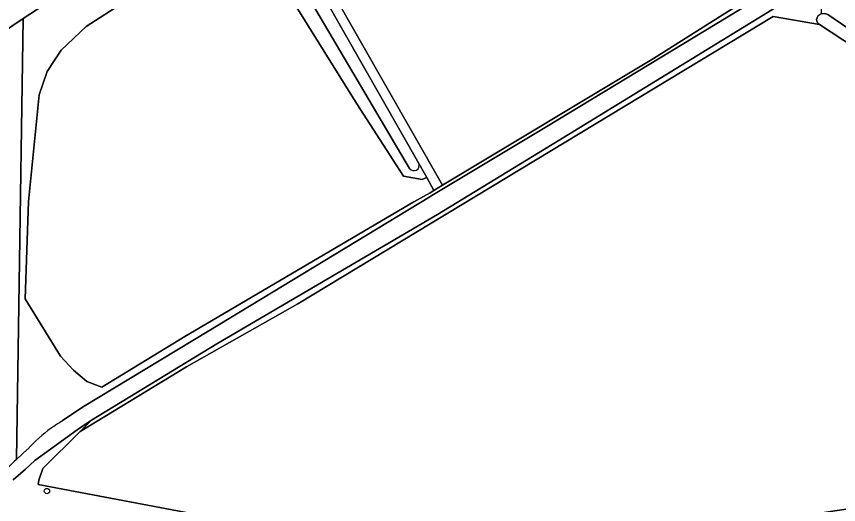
# Model space of a CAD drawing. Extents: x 160203 to 161530, y 379528 to 381797.
# Drawn here: x 160662.1 to 160813.3, y 380888.6 to 380978.3 of the extents above; entities that cross this region are included whole.
import ezdxf

# ---------------------------------------------------------------- set-up
doc = ezdxf.new("R2010")
doc.units = 0
for name, color, linetype in [('IMGEO_Boom', 7, 'Continuous'), ('IMGEO_Grasland_agrarisch', 7, 'Continuous'), ('IMGEO_Grasland_overig', 7, 'Continuous'), ('IMGEO_Houtwal', 7, 'Continuous'), ('IMGEO_Loofbos', 7, 'Continuous'), ('IMGEO_Terreindeel_onvherhard', 7, 'Continuous'), ('IMGEO_Voetpad_onverhard', 7, 'Continuous'), ('IMGEO_Waterloop', 7, 'Continuous')]:
    doc.layers.add(name, color=color, linetype=linetype)

msp = doc.modelspace()

# ---------------------------------------------------------------- linework, layer by layer
at = {"layer": 'IMGEO_Boom'}
msp.add_circle((160667.71, 380891.06), 0.489, dxfattribs=at)
at = {"layer": 'IMGEO_Grasland_agrarisch'}
for points in [[(160704.47, 381010.44), (160740.47, 380947.28), (160779.29, 380970.58), (160798.22, 380982.65), (160803.26, 380985.62), (160803.04, 380986.16), (160802.49, 380987.27), (160794.7, 381000), (160764.68, 381049.37), (160764.29, 381050.01), (160732.61, 381031.28), (160708.1, 381016.28)], [(160673.83, 380902.02), (160666.97, 380895.2), (160666.2, 380893.06), (160666.07, 380892.23), (160707.62, 380884.39), (160723.88, 380883.66), (160734.94, 380882.84), (160750.8, 380882.93), (160801.79, 380885.77), (160826.35, 380889.51), (160853.62, 380940.52), (160856.23, 380945.5), (160848.64, 380951.18), (160848.02, 380951.54), (160835.19, 380960.18), (160809.82, 380976.88), (160801.3, 380978.3), (160713.84, 380925.46), (160693.36, 380913.87)]]:
    msp.add_lwpolyline(points, close=True, dxfattribs=at)
msp.add_lwpolyline([(160681.98, 380981), (160674.92, 380976.48), (160670.32, 380972.16), (160667.77, 380968.21), (160666.27, 380963.94), (160664.29, 380944.29), (160663.73, 380926.39), (160670.21, 380915.89), (160672.59, 380913.27), (160675.03, 380911.2), (160677.81, 380910.16), (160693.08, 380919.45), (160735.2, 380944.22), (160738.19, 380945.91), (160738.88, 380946.32), (160737.58, 380948.7), (160736.71, 380948.38), (160733.3, 380948.94), (160731.39, 380951.91), (160724.69, 380962.28), (160706.44, 380991.63)], dxfattribs=at)
at = {"layer": 'IMGEO_Grasland_overig'}
for points in [[(160899.54, 381042.37), (160892.92, 381037.99), (160860.69, 381017.57), (160833.27, 381000), (160809.42, 380984.71), (160806.62, 380983), (160803.62, 380981.16), (160799.46, 380978.6), (160761.73, 380955.45), (160739.54, 380941.93), (160698.99, 380918.12), (160675.9, 380904.09), (160673.83, 380902.02), (160693.36, 380913.87), (160713.84, 380925.46), (160801.3, 380978.3), (160809.82, 380976.88), (160809.37, 380977.31), (160809.28, 380977.77), (160809.54, 380978.38)], [(160705.14, 381000), (160702.28, 381004.84), (160695.84, 381000), (160694.77, 380998.98), (160691.32, 380996.12), (160687.58, 380993.64), (160670.68, 380982.82), (160663.34, 380977.97), (160662.1, 380896.85), (160664.16, 380898.78)], [(160734.43, 380950.4), (160705.14, 381000)], [(160706.44, 380991.63), (160724.69, 380962.28), (160731.39, 380951.91), (160733.3, 380948.94), (160736.71, 380948.38), (160737.58, 380948.7), (160736.13, 380951.31)], [(160670.53, 380903.94), (160674.23, 380906.45), (160697.46, 380920.51), (160738.16, 380945.18), (160738.5, 380945.39), (160759.69, 380958.12), (160803.37, 380984.63)], [(160798.22, 380982.65), (160779.29, 380970.58), (160740.47, 380947.28), (160738.88, 380946.32), (160738.19, 380945.91), (160735.2, 380944.22), (160693.08, 380919.45), (160677.81, 380910.16), (160675.03, 380911.2), (160672.59, 380913.27), (160670.21, 380915.89), (160663.73, 380926.39), (160664.29, 380944.29), (160666.27, 380963.94), (160667.77, 380968.21), (160670.32, 380972.16), (160674.92, 380976.48), (160681.98, 380981)]]:
    msp.add_lwpolyline(points, dxfattribs=at)
for centre, radius, start, end in [((160735.23, 380950.95), 0.97, 298.0339, 21.735), ((160735.23, 380950.95), 0.969, 214.4045, 298.1459), ((160684.92, 380879.66), 28.22, 120.6563, 125.6345), ((160684.92, 380879.67), 28.21, 125.6401, 137.3712)]:
    msp.add_arc(centre, radius, start, end, dxfattribs=at)
at = {"layer": 'IMGEO_Houtwal'}
msp.add_lwpolyline([(160810.13, 380978.79), (160810.74, 380978.91), (160811.36, 380978.67), (160836.28, 380961.65), (160849.48, 380953.25), (160850.07, 380952.78), (160850.37, 380952.35), (160850.23, 380951.59), (160849.88, 380951.31), (160849.23, 380951.14), (160848.64, 380951.18), (160856.23, 380945.5), (160858.7, 380950.21), (160810.15, 380983.79)], close=True, dxfattribs=at)
at = {"layer": 'IMGEO_Loofbos'}
for points in [[(160907.85, 381043.87), (160858.7, 380950.21), (160856.23, 380945.5), (160853.62, 380940.52), (160826.35, 380889.51), (160801.79, 380885.77), (160750.8, 380882.93), (160734.94, 380882.84), (160723.88, 380883.66), (160707.62, 380884.39), (160666.07, 380892.23), (160666.2, 380893.06), (160666.97, 380895.2), (160673.83, 380902.02), (160675.9, 380904.09), (160673.25, 380902.33), (160665.49, 380896.7), (160663.76, 380895.08), (160661.52, 380893.09)], [(160708.4, 381000), (160701.92, 381011.37), (160699.3, 381009.88), (160702.28, 381004.84), (160705.14, 381000), (160734.43, 380950.4)], [(160736.13, 380951.31), (160708.4, 381000)], [(160640.2, 380979.68), (160638.26, 380977.91), (160633.87, 380974.59), (160641.99, 380966.19), (160642.44, 380965.82), (160642.95, 380965.55), (160643.51, 380965.39), (160644.08, 380965.35), (160644.66, 380965.43), (160645.2, 380965.62), (160646.02, 380966.23), (160658.91, 380975.04), (160663.34, 380977.97), (160670.68, 380982.82)], [(160663.34, 380977.97), (160658.91, 380975.04), (160646.02, 380966.23), (160645.2, 380965.62), (160644.66, 380965.43), (160644.08, 380965.35), (160643.51, 380965.39), (160642.95, 380965.55), (160642.44, 380965.82), (160641.99, 380966.19), (160633.87, 380974.59), (160631.86, 380972.8)], [(160662.1, 380896.85), (160663.34, 380977.97)]]:
    msp.add_lwpolyline(points, dxfattribs=at)
for centre, radius, start, end in [((160735.23, 380950.95), 0.97, 298.0339, 21.735), ((160735.23, 380950.95), 0.969, 214.4045, 298.1459), ((161214.89, 380306.99), 808.4, 133.14187, 133.87814)]:
    msp.add_arc(centre, radius, start, end, dxfattribs=at)
at = {"layer": 'IMGEO_Terreindeel_onvherhard'}
msp.add_lwpolyline([(160740.47, 380947.28), (160704.47, 381010.44), (160708.1, 381016.28), (160709.08, 381017.93), (160708.74, 381020.22), (160709.08, 381022.41), (160707.81, 381021.66), (160708.01, 381018.68), (160707.36, 381017.29), (160705.69, 381014.81), (160703.25, 381012.58), (160701.92, 381011.37), (160708.4, 381000), (160736.13, 380951.31), (160737.58, 380948.7), (160738.88, 380946.32)], close=True, dxfattribs=at)
at = {"layer": 'IMGEO_Voetpad_onverhard'}
for points in [[(160898.41, 381044.84), (160892.41, 381041.05), (160891.49, 381040.47), (160887.41, 381037.92), (160858.66, 381019.93), (160827.59, 381000), (160810.22, 380988.86), (160803.37, 380984.63), (160759.69, 380958.12), (160738.5, 380945.39), (160738.16, 380945.18), (160697.46, 380920.51), (160674.23, 380906.45), (160670.53, 380903.94)], [(160661.52, 380893.09), (160663.76, 380895.08), (160665.49, 380896.7), (160673.25, 380902.33), (160675.9, 380904.09), (160698.99, 380918.12), (160739.54, 380941.93), (160761.73, 380955.45), (160799.46, 380978.6), (160803.62, 380981.16), (160806.62, 380983), (160809.42, 380984.71), (160833.27, 381000)], [(160664.16, 380898.78), (160662.1, 380896.85)]]:
    msp.add_lwpolyline(points, dxfattribs=at)
for centre, radius, start, end in [((160684.92, 380879.66), 28.22, 120.6563, 125.6345), ((160684.92, 380879.67), 28.21, 125.6401, 137.3712), ((161214.89, 380306.99), 808.4, 133.14187, 133.87814)]:
    msp.add_arc(centre, radius, start, end, dxfattribs=at)
at = {"layer": 'IMGEO_Waterloop'}
msp.add_lwpolyline([(160836.28, 380961.65), (160811.36, 380978.67), (160810.74, 380978.91), (160810.13, 380978.79), (160809.54, 380978.38), (160809.28, 380977.77), (160809.37, 380977.31), (160809.82, 380976.88), (160835.19, 380960.18), (160848.02, 380951.54), (160848.64, 380951.18), (160849.23, 380951.14), (160849.88, 380951.31), (160850.23, 380951.59), (160850.37, 380952.35), (160850.07, 380952.78), (160849.48, 380953.25)], close=True, dxfattribs=at)

doc.saveas('drawing.dxf')
